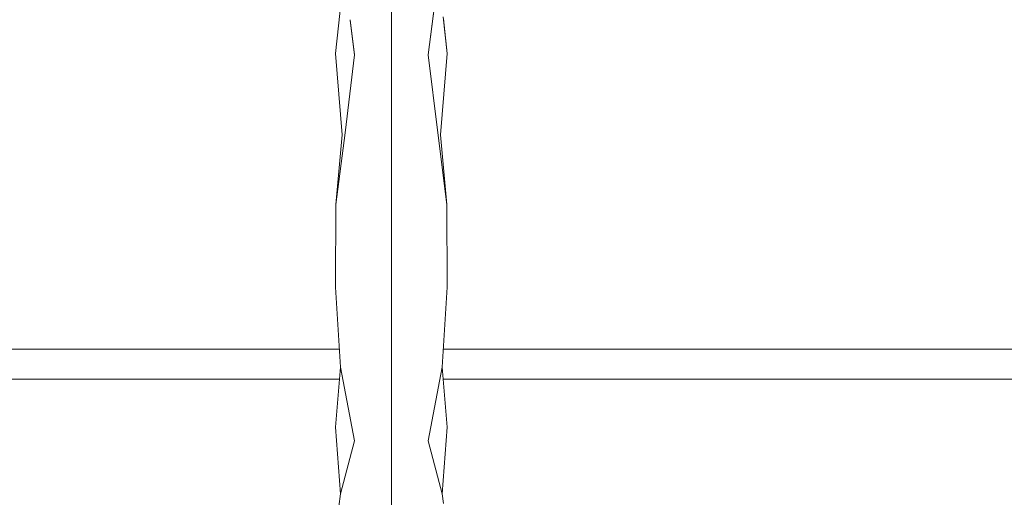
# Model space of a CAD drawing. Header units: millimetres. Extents: x 2 to 902, y -447 to 199.
# Tile 911 of 1056: x 69.339 to 69.647, y 146.188 to 146.337. Entities that reach past the tile are written whole.
import ezdxf

# ---------------------------------------------------------------- set-up
doc = ezdxf.new("R2010")
doc.units = ezdxf.units.MM
doc.header["$MEASUREMENT"] = 0
doc.layers.add('IFC-Elemento de mobília-Contorno', color=152, linetype='Continuous', lineweight=5)

msp = doc.modelspace()

# ---------------------------------------------------------------- linework, layer by layer
at = {"layer": 'IFC-Elemento de mobília-Contorno', "color": 7, "lineweight": 5}
for p, q in [((69.45507, 146.33555), (69.45507, 146.35797)), ((69.45507, 146.33555), (69.45507, 146.35797)), ((69.43761, 146.32652), (69.44024, 146.35076)), ((69.43761, 146.32652), (69.44024, 146.35076)), ((69.46662, 146.32608), (69.46955, 146.34983)), ((69.46662, 146.32609), (69.46821, 146.33902)), ((69.47129, 146.33793), (69.47253, 146.32652)), ((69.44217, 146.33705), (69.44219, 146.33685)), ((69.44217, 146.33705), (69.44352, 146.32608)), ((69.44219, 146.33685), (69.44352, 146.32609)), ((69.45507, 146.31166), (69.45507, 146.33555)), ((69.45507, 146.31166), (69.45507, 146.33555)), ((69.47136, 146.33728), (69.47253, 146.32652)), ((69.43761, 146.32652), (69.43966, 146.30099)), ((69.43761, 146.32652), (69.43966, 146.30099)), ((69.44059, 146.30162), (69.44352, 146.32609)), ((69.44059, 146.30162), (69.44352, 146.32608)), ((69.46662, 146.32609), (69.46955, 146.30162)), ((69.46662, 146.32608), (69.46955, 146.30162)), ((69.47048, 146.30099), (69.47253, 146.32652)), ((69.47048, 146.30099), (69.47253, 146.32652)), ((69.45507, 146.28702), (69.45507, 146.31166)), ((69.45507, 146.28702), (69.45507, 146.31166)), ((69.43771, 146.27918), (69.44059, 146.30162)), ((69.43771, 146.27918), (69.44059, 146.30162)), ((69.43771, 146.27918), (69.43966, 146.30099)), ((69.43771, 146.27918), (69.43966, 146.30099)), ((69.46955, 146.30162), (69.47243, 146.27918)), ((69.46955, 146.30162), (69.47243, 146.27918)), ((69.47048, 146.30099), (69.47243, 146.27918)), ((69.47048, 146.30099), (69.47243, 146.27918)), ((69.45507, 146.26237), (69.45507, 146.28702)), ((69.45507, 146.26237), (69.45507, 146.28702)), ((69.43761, 146.25333), (69.43771, 146.27918)), ((69.43761, 146.25333), (69.43771, 146.27918)), ((69.47243, 146.27918), (69.47253, 146.25333)), ((69.47243, 146.27918), (69.47253, 146.25333)), ((69.45507, 146.23848), (69.45507, 146.26237)), ((69.45507, 146.23848), (69.45507, 146.26237)), ((69.43761, 146.25333), (69.43915, 146.2283)), ((69.43761, 146.25333), (69.43915, 146.2283)), ((69.47099, 146.2283), (69.47253, 146.25333)), ((69.47099, 146.2283), (69.47253, 146.25333)), ((69.45507, 146.21606), (69.45507, 146.23848)), ((69.45507, 146.21606), (69.45507, 146.23848)), ((69.07509, 146.23388), (69.43881, 146.23388)), ((69.07509, 146.23388), (69.43881, 146.23388)), ((69.47133, 146.23388), (69.83509, 146.23388)), ((69.47133, 146.23388), (69.83509, 146.23388)), ((69.43761, 146.20954), (69.43915, 146.2283)), ((69.43761, 146.20954), (69.43915, 146.2283)), ((69.43915, 146.2283), (69.44352, 146.20519)), ((69.43915, 146.2283), (69.44352, 146.20519)), ((69.46662, 146.20519), (69.47099, 146.2283)), ((69.46662, 146.20519), (69.47099, 146.2283)), ((69.47099, 146.2283), (69.47253, 146.20954)), ((69.47099, 146.2283), (69.47253, 146.20954)), ((69.07509, 146.22451), (69.43884, 146.22451)), ((69.07509, 146.22451), (69.43884, 146.22451)), ((69.4131, 146.22451), (69.4191, 146.22451)), ((69.4191, 146.22451), (69.42509, 146.22451)), ((69.4331, 146.22451), (69.43884, 146.22451)), ((69.4713, 146.22451), (69.83509, 146.22451)), ((69.4713, 146.22451), (69.83509, 146.22451)), ((69.4713, 146.22451), (69.47709, 146.22451)), ((69.48509, 146.22451), (69.49109, 146.22451)), ((69.49109, 146.22451), (69.49709, 146.22451)), ((69.45507, 146.19579), (69.45507, 146.21606)), ((69.45507, 146.19579), (69.45507, 146.21606)), ((69.43761, 146.20954), (69.43915, 146.18865)), ((69.43761, 146.20954), (69.43915, 146.18865)), ((69.47099, 146.18865), (69.47253, 146.20954)), ((69.47099, 146.18865), (69.47253, 146.20954)), ((69.43915, 146.18865), (69.44352, 146.20519)), ((69.43915, 146.18865), (69.44352, 146.20519)), ((69.46662, 146.20519), (69.47099, 146.18865)), ((69.46662, 146.20519), (69.47099, 146.18865)), ((69.45507, 146.17829), (69.45507, 146.19579)), ((69.45507, 146.17829), (69.45507, 146.19579)), ((69.43762, 146.17749), (69.43915, 146.18865)), ((69.43762, 146.17749), (69.43915, 146.18865)), ((69.47099, 146.18865), (69.4714, 146.18566)), ((69.47099, 146.18865), (69.4714, 146.18566))]:
    msp.add_line(p, q, dxfattribs=at)

doc.saveas('drawing.dxf')
